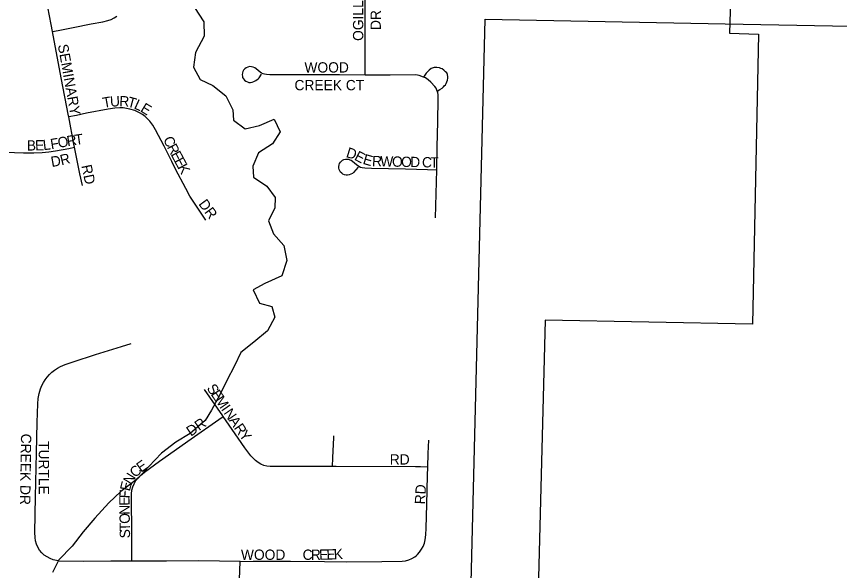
# Model space of a CAD drawing. Extents: x 1443599 to 1910620, y 1028088 to 1361369.
# Drawn here: x 1641737 to 1645729, y 1285423 to 1288109 of the extents above; entities that cross this region are included whole.
import ezdxf

# ---------------------------------------------------------------- set-up
doc = ezdxf.new("R2010")
doc.units = 0
for name, color, linetype in [('GM_X_City_Street', 7, 'Continuous'), ('GM_X_City_Street_Text', 7, 'Continuous'), ('GM_X_Corporation', 7, 'Continuous'), ('GM_X_Minor_River', 7, 'Continuous'), ('GM_X_Section', 7, 'Continuous')]:
    doc.layers.add(name, color=color, linetype=linetype)

msp = doc.modelspace()

# ---------------------------------------------------------------- linework, layer by layer
at = {"layer": 'GM_X_City_Street'}
for points in [[(1641912.9, 1288036.6), (1641906.5, 1288070.4), (1641873.8, 1288239.4), (1641865.9, 1288288), (1641862.1, 1288320.5), (1641859.9, 1288361.4), (1641859.8, 1288410.6), (1641861.8, 1288451.6), (1641865.2, 1288484.2), (1641872.1, 1288524.6), (1641881.2, 1288564.5), (1641892.3, 1288604), (1641905.5, 1288642.8), (1641921, 1288680.8), (1641938.8, 1288717.7), (1641958.9, 1288753.4), (1641981, 1288787.9), (1642004.9, 1288821.3), (1642030.5, 1288853.3), (1642058.1, 1288883.5), (1642099.4, 1288923.4), (1642160.8, 1288980.9)], [(1643429.1, 1287825.4), (1643428.8, 1287893.1), (1643428.1, 1288041.3), (1643429, 1288098.6), (1643428.6, 1288139.7), (1643428.4, 1288284.3)], [(1641912.9, 1288036.6), (1641939.5, 1288041.8), (1642011.8, 1288056), (1642100.3, 1288073.4), (1642156.7, 1288083.8), (1642180.6, 1288089.5), (1642196.2, 1288094.7), (1642210.9, 1288102), (1642224.2, 1288111.5)], [(1641990.8, 1287622), (1641989.8, 1287627.1), (1641955, 1287812.5), (1641912.9, 1288036.6)], [(1643429.1, 1287825.4), (1643303.3, 1287826), (1643138.5, 1287826.2), (1642965.6, 1287826.8), (1642949.2, 1287827.8), (1642941.1, 1287829.3), (1642933.3, 1287831.6), (1642925.7, 1287834.9), (1642918.9, 1287839.3), (1642899.8, 1287855.1), (1642893.1, 1287859.9), (1642885.8, 1287863.6), (1642877.9, 1287865.8), (1642867.5, 1287866.6), (1642858.8, 1287864.3), (1642850.9, 1287860.7), (1642844.7, 1287855.8), (1642839.2, 1287849.6), (1642835.3, 1287843.1), (1642833, 1287835.3), (1642832.3, 1287827.1), (1642833, 1287820), (1642834.3, 1287813.8), (1642837.7, 1287807.2), (1642843.3, 1287801.1), (1642849.9, 1287796), (1642857.1, 1287792.1), (1642865, 1287789.7), (1642873.1, 1287789.3), (1642881.2, 1287790.6), (1642888.9, 1287793.4), (1642898.9, 1287799.1), (1642909, 1287806.9), (1642914.2, 1287812.2), (1642925.9, 1287829.1)], [(1643778.4, 1287747.1), (1643791.2, 1287755.1), (1643801.4, 1287762.2), (1643808.3, 1287768.4), (1643812.2, 1287772.7), (1643817.3, 1287778.6), (1643820.8, 1287784.2), (1643825.2, 1287792.6), (1643827.7, 1287800.5), (1643829.5, 1287809.4), (1643829.5, 1287817.3), (1643827.7, 1287827.5), (1643823.8, 1287835.4), (1643818.8, 1287841.6), (1643810.6, 1287848.7), (1643801.4, 1287854.8), (1643796.2, 1287857.3), (1643789.7, 1287860.4), (1643776.1, 1287862.7), (1643763.6, 1287862), (1643749.3, 1287857.6), (1643738.1, 1287849.7), (1643725.1, 1287834.9), (1643711.7, 1287815.4)], [(1643711.7, 1287815.4), (1643690.1, 1287822.8), (1643673.9, 1287825.6), (1643550.4, 1287825), (1643435, 1287825.4), (1643429.1, 1287825.4)], [(1643778.4, 1287747.1), (1643776.7, 1287751.9), (1643772.1, 1287761.5), (1643766.5, 1287769.2), (1643746.7, 1287791.1), (1643734.3, 1287801.9), (1643720.6, 1287811), (1643711.7, 1287815.4)], [(1643775.3, 1287365.8), (1643778.3, 1287476.2), (1643781.3, 1287599.5), (1643783.1, 1287708.5), (1643782.3, 1287728.4), (1643780.2, 1287742.2), (1643778.4, 1287747.1)], [(1642656.1, 1287122.3), (1642600.8, 1287203.9), (1642578.9, 1287238.8), (1642558.7, 1287274.6), (1642509.4, 1287369.6), (1642490.8, 1287406.3), (1642453.3, 1287479.7), (1642412.1, 1287560.4), (1642399.3, 1287581.6), (1642384.5, 1287601.4), (1642373.4, 1287613.5), (1642361.2, 1287624.6), (1642348, 1287634.4), (1642333.8, 1287642.8), (1642311.2, 1287652.8), (1642287.7, 1287660.4), (1642271.6, 1287663.8), (1642255.2, 1287666), (1642238.8, 1287666.7), (1642214.1, 1287665.5), (1642181.6, 1287660.4), (1642076.4, 1287640), (1642028, 1287629.8), (1641990.8, 1287622)], [(1642019.3, 1287475.2), (1642016.3, 1287490.3), (1641990.8, 1287622)], [(1641641.2, 1287452.3), (1641772.3, 1287448.2), (1641821.3, 1287447.7), (1641862, 1287449.2), (1641894.4, 1287452.2), (1641926.4, 1287457.3), (1641990.8, 1287469.8), (1642019.3, 1287475.2)], [(1642057.8, 1287289.6), (1642045.2, 1287345.6), (1642019.3, 1287475.2)], [(1643394.4, 1287379.3), (1643371.8, 1287352.3), (1643366.6, 1287348.3), (1643359.5, 1287344), (1643351.1, 1287341.2), (1643343.1, 1287340), (1643335.7, 1287340), (1643327.9, 1287342), (1643320.8, 1287345.2), (1643314.8, 1287348.9), (1643309, 1287354.9), (1643305.9, 1287360.7), (1643303.1, 1287367.4), (1643301.5, 1287374.5), (1643301.2, 1287381.9), (1643302.3, 1287389.2), (1643304.6, 1287395.9), (1643308.3, 1287402.1), (1643313.2, 1287407.4), (1643319.1, 1287411.9), (1643325.6, 1287415.1), (1643332.7, 1287417), (1643339.9, 1287417.7), (1643347.1, 1287417), (1643354.3, 1287415), (1643361.1, 1287411.9), (1643367.6, 1287407.9), (1643386.4, 1287391.9), (1643397.3, 1287383.9), (1643405.3, 1287379.3), (1643413.6, 1287376.8), (1643426.4, 1287375.2), (1643459.8, 1287374.4), (1643623.7, 1287370), (1643731.3, 1287367), (1643775.3, 1287365.8)], [(1643768.8, 1287133.2), (1643775.3, 1287365.8)], [(1642296.3, 1285467.8), (1642194.4, 1285467.5), (1642062.9, 1285467.3), (1641944.8, 1285468.5), (1641931.6, 1285470.8), (1641915.6, 1285474.8), (1641900.4, 1285481), (1641885.9, 1285488.6), (1641872.3, 1285497.9), (1641860.1, 1285508.8), (1641849.6, 1285521.5), (1641841, 1285535.5), (1641834.5, 1285550.6), (1641830.1, 1285566.4), (1641827.8, 1285582.7), (1641827.2, 1285607.3), (1641830.1, 1285779.8), (1641835.2, 1285993.5), (1641837.8, 1286141.4), (1641840.5, 1286231.7), (1641842.6, 1286256.3), (1641847.2, 1286280.5), (1641854.4, 1286304.1), (1641860.6, 1286319.3), (1641868.1, 1286333.9), (1641876.8, 1286347.9), (1641886.5, 1286361.1), (1641897.4, 1286373.4), (1641909.3, 1286384.8), (1641922.1, 1286395), (1641935.9, 1286404), (1641950.3, 1286411.8), (1641973, 1286421.4), (1642012, 1286434.5), (1642121.5, 1286469.6), (1642247.1, 1286508.7), (1642293.9, 1286524.3)], [(1642740.2, 1286169.3), (1642737.7, 1286172.9), (1642648.9, 1286300.7)], [(1642296.3, 1285467.8), (1642296.4, 1285525.1), (1642296.6, 1285598.5), (1642294.6, 1285778.7), (1642295.4, 1285795.3), (1642297.5, 1285812), (1642301.9, 1285828.3), (1642308.5, 1285844), (1642317, 1285858.7), (1642327.3, 1285872.1), (1642339, 1285884.2), (1642358.2, 1285900.2), (1642431.5, 1285952.9), (1642585.2, 1286061.3), (1642719.4, 1286154.8), (1642740.2, 1286169.3)], [(1643270.7, 1285927.8), (1643188.7, 1285927.5), (1643008.6, 1285926.8), (1642967.9, 1285927.3), (1642952.3, 1285929), (1642937.2, 1285932.8), (1642922.7, 1285938.9), (1642909, 1285946.8), (1642896.4, 1285956.2), (1642884.9, 1285967), (1642874.6, 1285979.3), (1642845.1, 1286018.3), (1642812.5, 1286065.2), (1642740.2, 1286169.3)], [(1643270.7, 1285927.8), (1643272.4, 1285969.4), (1643276.5, 1286067.3), (1643276.6, 1286075.4)], [(1643732.3, 1285924.5), (1643734.2, 1285989.7), (1643737.7, 1286055.2)], [(1642822.1, 1285467), (1642886.1, 1285467.8), (1643066.6, 1285467.5), (1643230.8, 1285466.5), (1643337.5, 1285465.8), (1643509.8, 1285466.1), (1643608.3, 1285468.2), (1643624.6, 1285470.2), (1643640.4, 1285474.4), (1643655.5, 1285480.8), (1643669.5, 1285489.4), (1643675.9, 1285494.4), (1643681.9, 1285500.1), (1643692.8, 1285512.3), (1643702.3, 1285525.7), (1643710.1, 1285540.1), (1643715.9, 1285555.5), (1643719.7, 1285571.4), (1643722.6, 1285595.9), (1643723.9, 1285628.7), (1643727.8, 1285743.5), (1643731.1, 1285883), (1643732.3, 1285924.5)], [(1643732.3, 1285924.5), (1643696.6, 1285925.1), (1643672, 1285925.5), (1643287.1, 1285927.9), (1643270.7, 1285927.8)], [(1642822.1, 1285467), (1642621.7, 1285469.1), (1642465.6, 1285468.3), (1642334.1, 1285467.9), (1642296.3, 1285467.8)], [(1642819.5, 1285379.9), (1642822.1, 1285467)]]:
    msp.add_lwpolyline(points, dxfattribs=at)
at = {"layer": 'GM_X_Corporation'}
msp.add_lwpolyline([(1645218, 1288777.5), (1645196.1, 1288028.3), (1645336, 1288022.8), (1645306.3, 1286617.3), (1644302.1, 1286637.5), (1644263.6, 1285200.4), (1642838.2, 1285198), (1642804.1, 1285198), (1641593.2, 1285199.7)], dxfattribs=at)
at = {"layer": 'GM_X_Minor_River'}
for points in [[(1642601.1, 1288152.1), (1642645.4, 1288082.8), (1642647.7, 1288014.6), (1642605.9, 1287935.4), (1642596.1, 1287863.4), (1642628.6, 1287804.5), (1642689.8, 1287774.9), (1642752.5, 1287725.2), (1642786.7, 1287656.2), (1642789.5, 1287606), (1642846.4, 1287564.5), (1642916.6, 1287580.9), (1642987.2, 1287611.2), (1643015.7, 1287550.4), (1642978.3, 1287491.1)], [(1642978.3, 1287491.1), (1642911.4, 1287448.6), (1642883.9, 1287383.1), (1642886.6, 1287330.9), (1642951.4, 1287287.2), (1642992, 1287232.1), (1642990.8, 1287182), (1642959.3, 1287118.6), (1642983.7, 1287055.8), (1643034.2, 1286998.5), (1643048.4, 1286925.9), (1643024.7, 1286852.3), (1642941.9, 1286814.2), (1642885.3, 1286783.5), (1642915.7, 1286718.6), (1642975.2, 1286703.1), (1642989.8, 1286650.6), (1642954.3, 1286585.3), (1642889.1, 1286530.8), (1642826, 1286480.2), (1642794.5, 1286414.8), (1642756.9, 1286343.5), (1642723.3, 1286274.1), (1642683.6, 1286200.9), (1642652.4, 1286149.6), (1642579, 1286087.2), (1642510.1, 1286044.7), (1642441, 1285992.3), (1642379.5, 1285927.6), (1642326.2, 1285868.8), (1642242.9, 1285806.6), (1642185.7, 1285751.9), (1642118, 1285677.3), (1642060.5, 1285610.6), (1642006.9, 1285541.7), (1641943.4, 1285475.1), (1641912, 1285413.7)]]:
    msp.add_lwpolyline(points, dxfattribs=at)
at = {"layer": 'GM_X_Section'}
msp.add_lwpolyline([(1645174.5, 1288073.9), (1646563.1, 1288047.7), (1647875.9, 1288022.9), (1649244.2, 1287997.1), (1649178.9, 1285308.5), (1643939.2, 1285233.3), (1644010.4, 1288095.8)], close=True, dxfattribs=at)

# ---------------------------------------------------------------- texts
at = {"layer": 'GM_X_City_Street_Text'}
for s, rotation, p in [('OGILL', 90, (1643419.4, 1287990.8)), ('DR', 90, (1643504.5, 1288043.6)), ('SEMINARY', 280.2354, (1641937.7, 1287970.5)), ('WOOD', 0, (1643134, 1287837.4)), ('CREEK CT', 0, (1643085.7, 1287751.4)), ('T', 9.9969, (1642159.5, 1287665.6)), ('U', 3.9377, (1642192.8, 1287671.5)), ('R', 357.1327, (1642235.1, 1287674.5)), ('T', 345.0228, (1642271.9, 1287673)), ('L', 335.6465, (1642303.9, 1287664.6)), ('E', 328.4694, (1642334.5, 1287650.9)), ('F', 9.5822, (1641906.1, 1287465.1)), ('O', 11.2709, (1641942.4, 1287471.2)), ('R', 8.9991, (1641985, 1287479.7)), ('T', 8.2498, (1642023.9, 1287485.9)), ('C', 294.6751, (1642447.7, 1287514.6)), ('B', 0.5586, (1641787.8, 1287459)), ('E', 1.1996, (1641828, 1287459.4)), ('L', 6.7975, (1641868.5, 1287460.5)), ('R', 297.6543, (1642465.5, 1287476.1)), ('R', 13.5813, (1641955.4, 1287387.5)), ('E', 298.1659, (1642484.1, 1287440.5)), ('D', 342.7333, (1643332.6, 1287428.4)), ('E', 331.9195, (1643372.3, 1287416.3)), ('E', 343.9589, (1643414, 1287395.4)), ('D', 10.0194, (1641908.8, 1287379.1)), ('E', 298.1416, (1642500.7, 1287409.5)), ('K', 298.1291, (1642517.3, 1287378.5)), ('R', 358.3902, (1643461.3, 1287383.6)), ('W', 358.7238, (1643501.2, 1287382.5)), ('O', 358.7429, (1643558.4, 1287381.2)), ('O', 358.7429, (1643602.4, 1287380.2)), ('D', 358.7429, (1643646.4, 1287379.2)), ('C', 358.7372, (1643703.6, 1287378)), ('T', 358.716, (1643743.2, 1287377.1)), ('RD', 281.8817, (1642052, 1287385.5)), ('DR', 306.2589, (1642618, 1287200)), ('S', 304.531, (1642657.8, 1286306.5)), ('E', 304.5085, (1642677.8, 1286277.5)), ('M', 304.5235, (1642697.7, 1286248.5)), ('I', 304.5424, (1642727.7, 1286205)), ('N', 304.5265, (1642740.1, 1286186.9)), ('DR', 34.4987, (1642583.1, 1286071.3)), ('A', 304.5085, (1642765.1, 1286150.6)), ('R', 304.5185, (1642790, 1286114.3)), ('CREEK DR', 269.1701, (1641759.5, 1286086.7)), ('Y', 307.6669, (1642814.2, 1286079.3)), ('TURTLE', 270, (1641845.5, 1286050.4)), ('E', 35.6075, (1642341.6, 1285896.5)), ('RD', 0, (1643547.7, 1285936.6)), ('C', 44.2617, (1642314.8, 1285870.2)), ('N', 58.6989, (1642294, 1285835.2)), ('E', 76.262, (1642287.1, 1285804.7)), ('RD', 86.989, (1643718.7, 1285742.9)), ('F', 86.7747, (1642285.5, 1285772)), ('E', 90.9364, (1642286.1, 1285737.7)), ('N', 90.9279, (1642286.8, 1285693.7)), ('O', 90.9279, (1642287.5, 1285649.7)), ('T', 90.9016, (1642288.1, 1285614.5)), ('S', 90.9289, (1642288.6, 1285579.3)), ('WOOD', 0, (1642826, 1285474.6)), ('C', 0.0243, (1643125.3, 1285474.6)), ('R', 0.0415, (1643164.9, 1285474.6)), ('E', 0.8865, (1643205.3, 1285474.7)), ('E', 2.2153, (1643241.7, 1285475.3)), ('K', 2.4961, (1643277.2, 1285476.6))]:
    msp.add_text(s, height=50, rotation=rotation, dxfattribs=at).set_placement(p)

doc.saveas('drawing.dxf')
